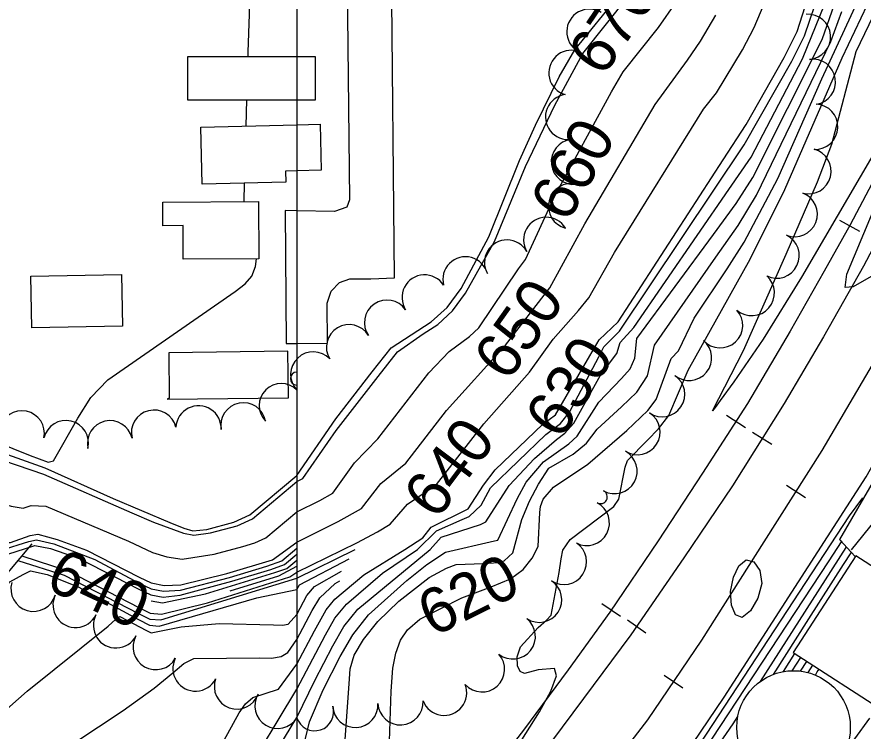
# Model space of a CAD drawing. Extents: x 79600 to 91800, y 75600 to 84400.
# Drawn here: x 84876.3 to 85250.2, y 83034.3 to 83350.1 of the extents above; entities that cross this region are included whole.
import ezdxf

# ---------------------------------------------------------------- set-up
doc = ezdxf.new("R2010")
doc.units = 0
for name, color, linetype in [('084-085$0$BLDG', 7, 'Continuous'), ('084-085$0$GRID', 7, 'Continuous'), ('084-085$0$INDEX', 7, 'Continuous'), ('084-085$0$INDXLBL', 7, 'Continuous'), ('084-085$0$INTER', 7, 'Continuous'), ('084-085$0$ROAD', 7, 'Continuous'), ('084-085$0$TREES', 7, 'Continuous'), ('084-085$0$WALL', 7, 'Continuous'), ('084-090$0$BLDG', 7, 'Continuous'), ('084-090$0$GRID', 7, 'Continuous'), ('084-090$0$INDEX', 7, 'Continuous'), ('084-090$0$INDXLBL', 7, 'Continuous'), ('084-090$0$INTER', 7, 'Continuous'), ('084-090$0$ROAD', 7, 'Continuous'), ('084-090$0$RR', 7, 'Continuous'), ('084-090$0$TREES', 7, 'Continuous'), ('084-090$0$WALL', 7, 'Continuous')]:
    doc.layers.add(name, color=color, linetype=linetype)

# ---------------------------------------------------------------- blocks, each defined once
blk = doc.blocks.new('084-090$0$RRTICK100')
blk.add_line((0, -5), (0, 5))

msp = doc.modelspace()

# ---------------------------------------------------------------- linework, layer by layer
at = {"layer": '084-085$0$BLDG'}
msp.add_line((85000, 83282.07), (84995.03, 83281.95), dxfattribs=at)
for points in [[(85000, 83332.47), (84951.68, 83332.52), (84951.66, 83313.52), (85000, 83313.46)], [(84995.03, 83281.95), (84995.15, 83277.02), (84958.12, 83276.11), (84957.5, 83301.38), (85000, 83302.43)]]:
    msp.add_lwpolyline(points, dxfattribs=at)
for points in [[(84949.73, 83257.83), (84940.79, 83257.78), (84940.74, 83268.27), (84983.07, 83268.5), (84983.21, 83243.12), (84949.81, 83242.94)], [(84882.44, 83235.49), (84922.57, 83236.19), (84922.97, 83213.35), (84882.84, 83212.64)], [(84943.61, 83181.53), (84942.65, 83181.04), (84996.33, 83181.73), (84996.07, 83202.34), (84943.35, 83201.66)]]:
    msp.add_lwpolyline(points, close=True, dxfattribs=at)
at = {"layer": '084-085$0$GRID'}
msp.add_line((85000, 84000), (85000, 80000), dxfattribs=at)
at = {"layer": '084-085$0$INDEX'}
for points in [[(84858.07, 83158.14), (84887.97, 83147.96), (84927.02, 83130.9), (84936.66, 83126.74), (84949.92, 83121.84), (84954.41, 83120.94), (84961.89, 83121.94), (84973.69, 83125.14), (84980.43, 83128.22), (85000, 83144.63)], [(84775.93, 83146.06), (84800.37, 83146.48), (84811.16, 83146.11), (84846.77, 83141.61), (84873.75, 83133.74), (84879.07, 83132.94), (84882.6, 83134.05), (84889.03, 83133.81), (84925.64, 83118.29), (84936.16, 83113.35), (84942.47, 83111.34), (84949.29, 83110.42), (84963.52, 83112.56), (84976.14, 83115.96), (84981.44, 83117.59), (84986.28, 83119.78), (85000, 83131.29)], [(84797.03, 83130.29), (84835.27, 83124.87), (84867.74, 83117.7), (84873.5, 83117.68), (84882.14, 83120.89), (84885.57, 83121.36), (84894.14, 83119.08), (84907.07, 83114.28), (84930.3, 83102.42), (84935.65, 83099.95), (84941.32, 83098.68), (84948.66, 83099), (84969.1, 83104.02), (84989.2, 83110.03), (85000, 83117.94)], [(84878.51, 83111.87), (84898.85, 83105.15), (84930.09, 83089.01), (84935.15, 83086.55), (84940.18, 83086.03), (84960.46, 83091.11), (84996.95, 83102.48), (85000, 83104.59)], [(84862.64, 82984.84), (84904.89, 82998.96), (84933.81, 83009.3), (84946.58, 83014.4), (84955.67, 83018.63), (84961.57, 83022.26), (84965.39, 83025.78), (84974.55, 83042.41), (84977.27, 83046.37), (84980.5, 83049.24), (84991.82, 83052.87), (85000, 83063.9)]]:
    msp.add_lwpolyline(points, dxfattribs=at)
at = {"layer": '084-085$0$INTER'}
for p, q in [((84977.6, 83301.87), (84977.93, 83313.49)), ((84976.66, 83268.47), (84976.89, 83276.57))]:
    msp.add_line(p, q, dxfattribs=at)
for points in [[(84978.47, 83332.5), (84978.52, 83334.47), (84979.03, 83351.35), (84978.8, 83362.57), (84977.54, 83368.28)], [(84859.01, 83165.47), (84882.18, 83156.19), (84890.1, 83153.22), (84892.47, 83153.82), (84903.23, 83172.7), (84908.96, 83181.84), (84916.4, 83189.71), (84972.76, 83228.7), (84977.2, 83232.07), (84980.04, 83235.53), (84981.76, 83239.8), (84982.21, 83243.12)], [(84855.49, 83162.54), (84888.55, 83150.67), (84918.82, 83137.23), (84943.85, 83126.52), (84950.05, 83124.13), (84954.01, 83122.93), (84960.23, 83123.45), (84972.14, 83126.65), (84979.26, 83129.9), (85000, 83147.3)], [(84802.64, 83126.1), (84835.11, 83121.27), (84864.12, 83114.94), (84869.31, 83114.36), (84881.56, 83118.19), (84884.87, 83118.87), (84892.63, 83117.1), (84910.77, 83110.14), (84930.26, 83099.74), (84935.55, 83097.27), (84941.09, 83096.15), (84948.53, 83096.72), (84970.21, 83102.31), (84986.78, 83107.29), (84993.3, 83109.65), (85000, 83115.27)], [(84808.95, 83121.38), (84837.86, 83117.25), (84860.92, 83112.12), (84868.06, 83111.25), (84884.18, 83116.38), (84891.12, 83115.12), (84903.78, 83110.63), (84930.22, 83097.06), (84935.45, 83094.59), (84940.86, 83093.62), (84948.41, 83094.44), (84971.33, 83100.61), (84988.56, 83105.85), (84994.47, 83107.97), (85000, 83112.6)], [(84876.71, 83109.76), (84897.2, 83103.32), (84930.05, 83086.32), (84935.05, 83083.87), (84939.95, 83083.5), (85000, 83101.92)], [(84935.65, 83091.87), (84940.63, 83091.09), (84959.65, 83095.09), (84990.33, 83104.4), (84995.64, 83106.28), (85000, 83109.93)], [(84970.57, 83096.33), (84992.11, 83102.96), (85000, 83107.26)], [(84782.67, 82926.95), (84782.22, 82929.37), (84769.83, 82975.6), (84768.83, 82979.29), (84768.21, 82982.69), (84768.6, 82985.77), (84772.79, 82992.66), (84802.33, 83022.85), (84808.69, 83031.44), (84831.71, 83047.45), (84835.35, 83050.47), (84840.88, 83059.54), (84869.41, 83095.73), (84873.16, 83100.34), (84879.09, 83103.64), (84882.22, 83105.24), (84889.67, 83103.56), (84903.38, 83098.11), (84930.01, 83083.64), (84934.88, 83081.17), (84939.17, 83080.79), (84982.25, 83093.32), (85000, 83096.88)], [(84861.5, 83035.09), (84880.88, 83051.92), (84916.57, 83080.66), (84920.04, 83083.79), (84921.7, 83084.96), (84933.55, 83078.88), (84935.61, 83077.8), (84948.89, 83080.46), (84965.71, 83081.91), (84989.72, 83081.3), (84993.62, 83081.24), (84996.11, 83081.64), (85000, 83085.89)], [(84793.9, 82901.09), (84790.55, 82919.92), (84788.21, 82932.88), (84786.65, 82943.12), (84786.59, 82949.59), (84789.35, 82954.69), (84808.46, 82972.82), (84823.66, 82985.87), (84839.35, 82997.65), (84853.28, 83005.64), (84880.14, 83014.83), (84923.29, 83043.44), (84936.9, 83053.27), (84945.21, 83060.12), (84950.04, 83064.21), (84954.5, 83066.36), (84983.38, 83066.72), (84988.87, 83066.64), (84993.09, 83067.35), (84996.07, 83069.11), (85000, 83074.9)], [(84869.75, 82955.27), (84880.41, 82964.44), (84890.56, 82970.58), (84916.26, 82979), (84930.99, 82983.6), (84945.6, 82988.69), (84953.54, 82992.17), (84960.94, 82996.58), (84967.15, 83001.93), (84975.64, 83012.48), (85000, 83052.91)], [(84861.67, 82907.35), (84880.95, 82932.75), (84889.56, 82943.3), (84894.78, 82949.46), (84898.35, 82952.48), (84930.72, 82963.4), (84939.75, 82964.99), (84947.88, 82966.82), (84952.68, 82968.95), (84957.45, 82972.18), (84961.75, 82976.06), (84967.18, 82983.6), (84972.05, 82994.28), (85000, 83040.33)]]:
    msp.add_lwpolyline(points, dxfattribs=at)
at = {"layer": '084-085$0$ROAD'}
msp.add_lwpolyline([(85000, 83264.45), (84994.79, 83264.54), (84995.21, 83205.73), (85000, 83205.77)], dxfattribs=at)
at = {"layer": '084-085$0$TREES'}
for centre, radius, start, end in [((85000, 83190.18), 2.88, 90, 270), ((84993.08, 83178.28), 9.74, 44.7721, 224.7721), ((84956.54, 83168.19), 10, 356.8083, 176.8083), ((84976.35, 83169.52), 10, 10.9289, 190.9289), ((84878.43, 83165.98), 10, 348.37, 168.37), ((84936.86, 83166.31), 10, 14.0846, 194.0846), ((84897.95, 83161.65), 10, 346.6435, 166.6435), ((84917.42, 83161.61), 10, 13.1073, 193.1073), ((84883.61, 83097.25), 10, 163.905, 343.905), ((84902.21, 83090.11), 10, 154.1134, 334.1134), ((84920.06, 83081.08), 10, 152.2314, 332.2314), ((84937.6, 83071.48), 10, 150.3741, 330.3741), ((84955.2, 83061.99), 10, 152.958, 332.958), ((84973.52, 83054.06), 10, 160.2342, 340.2342), ((84991.46, 83045.47), 10, 148.6046, 328.6046)]:
    msp.add_arc(centre, radius, start, end, dxfattribs=at)
at = {"layer": '084-085$0$WALL'}
msp.add_line((84882.92, 83117.08), (84835.62, 83061.34), dxfattribs=at)
at = {"layer": '084-090$0$BLDG'}
msp.add_line((85008.2, 83332.46), (85000, 83332.47), dxfattribs=at)
for points in [[(85000, 83313.46), (85008.18, 83313.46), (85008.2, 83332.46)], [(85000, 83302.43), (85010.32, 83302.68), (85010.82, 83282.34), (85000, 83282.07)]]:
    msp.add_lwpolyline(points, dxfattribs=at)
msp.add_lwpolyline([(85219.41, 83069.04), (85261.33, 83041.96), (85269.06, 83053.93), (85283.31, 83044.72), (85303.26, 83075.59), (85247.09, 83111.88)], close=True, dxfattribs=at)
msp.add_circle((85219.52, 83035.96), 25.09, dxfattribs=at)
at = {"layer": '084-090$0$GRID'}
msp.add_line((85000, 84000), (85000, 80000), dxfattribs=at)
at = {"layer": '084-090$0$INDEX'}
msp.add_line((85226.01, 83060.19), (85228.1, 83063.43), dxfattribs=at)
for points in [[(85040.92, 83029.84), (85041.71, 83051.92), (85042.42, 83062.22), (85043.68, 83068.85), (85045.75, 83074.54), (85048.91, 83079.15), (85054.32, 83083.86), (85072.95, 83093.19), (85085.86, 83098.09), (85094.44, 83101.62), (85099.98, 83105.81), (85104.02, 83110.76), (85106.65, 83115.96), (85107.37, 83131.05), (85107.63, 83133.64), (85108.89, 83136.85), (85113.45, 83142.19), (85128.57, 83152.4), (85145.8, 83167.28), (85155.05, 83176.11), (85158.73, 83180.91), (85165.44, 83199.1), (85168.72, 83202.43), (85175.57, 83216.89), (85190.21, 83238.77), (85197.71, 83250.48), (85212.56, 83278.67), (85232.03, 83322.77), (85262.51, 83388.74)], [(85000, 83063.9), (85007.76, 83078.61), (85012.91, 83087.96), (85016.79, 83092.74), (85029.55, 83103.48), (85047.73, 83114.61), (85055.64, 83119.85), (85059.32, 83124.51), (85075.78, 83132.56), (85082.47, 83143.06), (85087.72, 83149.92), (85108.67, 83169.98), (85114.34, 83174.24), (85129.46, 83200.29), (85133.65, 83207.32), (85142.07, 83215.32), (85188.38, 83286.95), (85198.57, 83302.55), (85215.43, 83332.17), (85221.17, 83343.7), (85228.02, 83365.43)], [(85000, 83144.63), (85002.71, 83146), (85017.34, 83167.26), (85035.87, 83191.1), (85044.42, 83201.97), (85055.88, 83209.95), (85062.25, 83214.16), (85068.74, 83220.11), (85074.49, 83227.93), (85087.28, 83250.87), (85101.01, 83284.05), (85114.01, 83311.11), (85126.46, 83333.99), (85146.76, 83359.53)], [(85000, 83131.29), (85010.17, 83136.29), (85015.91, 83139.57), (85025.44, 83152.91), (85035.75, 83163.55), (85058.33, 83192.79), (85067.34, 83202.17), (85076.32, 83208.77), (85080.45, 83212.58), (85097.94, 83238.73), (85101.12, 83242.84), (85114.15, 83271.35), (85139.11, 83317), (85144.22, 83325.77), (85159.81, 83345.46), (85167.68, 83356.65)], [(85000, 83104.59), (85026.48, 83117.62), (85035.68, 83122.46), (85041.25, 83125.86), (85048.83, 83134.69), (85061.66, 83143.34), (85082.67, 83170.16), (85102.82, 83192.99), (85113.24, 83207.59), (85124.44, 83220.31), (85129.09, 83225.84), (85140.41, 83245.96), (85179.75, 83309.35), (85185.41, 83316.5), (85196.97, 83335.52), (85202.15, 83345.46), (85206.59, 83355.94)], [(85000, 83117.94), (85018.32, 83126.95), (85028.58, 83132.72), (85037.14, 83143.8), (85048.13, 83152.87), (85066.1, 83176.04), (85092.16, 83205.04), (85111.86, 83230.26), (85127.28, 83258.66), (85158.4, 83311.42), (85172.61, 83330.98), (85178.41, 83339.35), (85185.17, 83350.89)], [(85204.85, 83056.31), (85233.6, 83101.17), (85242.75, 83115.5)], [(85085.36, 82849.88), (85067.69, 82873.61), (85065.3, 82876.85), (85064.47, 82878.45), (85080.02, 82899.68), (85158.21, 82989.72), (85168.94, 83002.94), (85192.86, 83037.59), (85194.9, 83040.77)]]:
    msp.add_lwpolyline(points, dxfattribs=at)
at = {"layer": '084-090$0$INTER'}
for p, q in [((85000, 83101.92), (85025.82, 83114.62)), ((85215.03, 83060.64), (85220.13, 83068.58)), ((85218.9, 83061.03), (85222.71, 83066.92)), ((85222.62, 83060.85), (85225.41, 83065.17))]:
    msp.add_line(p, q, dxfattribs=at)
for points in [[(85000, 83040.33), (85007.89, 83056.72), (85015.83, 83071.97), (85020.77, 83080.62), (85027.01, 83088.31), (85058.91, 83114.65), (85063.71, 83120.15), (85081.12, 83125.65), (85083.46, 83126.87), (85093.88, 83142.94), (85104.96, 83154.92), (85114.72, 83163.25), (85118.42, 83166), (85122.44, 83170.43), (85134.24, 83191.66), (85141.49, 83201.27), (85142.9, 83206.22), (85148.88, 83212.85), (85190.91, 83273.74), (85200.83, 83288.18), (85223.53, 83331.62), (85237.12, 83365.43)], [(85279.4, 83331.53), (85222.98, 83235.04), (85206.02, 83207.66), (85193.12, 83188.78), (85187.14, 83180.5), (85184.87, 83177.35), (85183.71, 83175.94), (85197.36, 83202.64), (85216.25, 83245.26), (85230.05, 83277.15), (85236.41, 83293.82), (85247.16, 83334.81), (85262.43, 83366.55)], [(85000, 83052.91), (85012.65, 83076.92), (85016.84, 83084.29), (85021.9, 83090.53), (85037.85, 83104.19), (85053.35, 83114.67), (85061.74, 83122.92), (85073.08, 83127.9), (85076.16, 83129.29), (85081.47, 83134.27), (85085.65, 83141.87), (85109.97, 83165.46), (85116.5, 83170.37), (85120.54, 83175.32), (85133.42, 83199.77), (85135.61, 83204.19), (85142.58, 83211.22), (85197.64, 83293.53), (85218.73, 83330.61), (85224.38, 83341.74), (85231.24, 83362.2)], [(85095.17, 83023.66), (85107.3, 83042.88), (85112.27, 83052.01), (85114.75, 83058.77), (85113.84, 83061.94), (85106.65, 83061.42), (85100.67, 83059.8), (85098.72, 83060.62), (85097.46, 83063.21), (85097.32, 83067.1), (85098.87, 83071.62), (85106.63, 83080.18), (85110.34, 83083.36), (85112.43, 83085.56), (85115.86, 83104.5), (85116.84, 83110.55), (85117.61, 83114.38), (85120.79, 83118.99), (85140.11, 83133.65), (85142.3, 83136.87), (85145.11, 83150.99), (85146.1, 83153.99), (85154.99, 83162.93), (85159.88, 83168.02), (85164.41, 83173.87), (85172.93, 83193.88), (85200.41, 83243.04), (85215.6, 83273.87), (85241, 83332.09), (85255, 83361.66)], [(85000, 83147.3), (85017.21, 83172.37), (85033.36, 83193.25), (85041.63, 83203.81), (85059.43, 83215.24), (85066.39, 83221.62), (85072.57, 83230.01), (85084.83, 83252.93), (85098.39, 83286.59), (85105.49, 83302.27), (85115.96, 83323.69), (85122.9, 83335.63), (85142.81, 83360.16)], [(85003.72, 83030.52), (85005.58, 83038.44), (85011.69, 83052.51), (85019.16, 83067.3), (85024.7, 83076.95), (85031.64, 83085.7), (85048.64, 83100.85), (85057.42, 83108.02), (85065.73, 83113.42), (85087.29, 83118.43), (85088.77, 83118.76), (85097.44, 83136.96), (85101.32, 83144.46), (85109.02, 83153.34), (85120.23, 83161.39), (85123.94, 83164.71), (85133.49, 83179.74), (85143.53, 83190.23), (85147.24, 83194.48), (85149.33, 83199.3), (85150.22, 83208), (85184.18, 83253.96), (85194.1, 83267.64), (85201.47, 83279.1), (85232.12, 83340.12), (85237.68, 83355.74)], [(85020.98, 83024.5), (85023.06, 83055.19), (85023.56, 83061.85), (85025.36, 83067.91), (85029.42, 83074.84), (85035.78, 83082.74), (85045.07, 83091.81), (85058.43, 83102.25), (85066.21, 83106.31), (85070.48, 83107.94), (85082.28, 83108.37), (85089.23, 83108.86), (85091.68, 83109.6), (85095.47, 83113.1), (85099.38, 83127.85), (85102.79, 83136.04), (85106.84, 83143.56), (85111.4, 83150.64), (85122.09, 83156.84), (85128.05, 83161.62), (85132.74, 83167.82), (85143.42, 83177.66), (85150.3, 83184.2), (85154.99, 83191.43), (85158.04, 83204.98), (85185.17, 83243.83), (85195, 83257.93), (85203.13, 83271.31), (85236, 83339.32), (85240.91, 83352.51)], [(85253.82, 83235.35), (85245.88, 83230.7), (85242.28, 83230.53), (85243.05, 83236.37), (85264.85, 83288.53)], [(85000, 82806.31), (85004.95, 82804.74), (85008.36, 82803.87), (85012.39, 82804.05), (85021.31, 82808.83), (85033.25, 82817.79), (85037.88, 82822.41), (85039.73, 82826.71), (85039.14, 82840.01), (85039.07, 82848.77), (85039.77, 82854.89), (85043.85, 82868.75), (85047.56, 82875.84), (85058.34, 82890.61), (85149.96, 82994.06), (85158.08, 83003.75), (85188.91, 83049.33), (85251.56, 83146.8), (85258.81, 83159.62), (85266.74, 83172.6), (85271.01, 83177.99), (85275.04, 83181.91), (85277.15, 83183.25)], [(85245.16, 83114.45), (85268.89, 83143.86)], [(85047.81, 82858.13), (85048, 82862.74), (85049.01, 82867.57), (85053.39, 82877.39), (85083.56, 82914.43), (85152.71, 82992.61), (85161.7, 83003.48), (85244.25, 83129.5), (85250.19, 83137.46)], [(85061, 82859.3), (85058.09, 82863.78), (85056.55, 82867.49), (85056.24, 82870.6), (85057.76, 82876.15), (85063.54, 82884.85), (85155.46, 82991.17), (85165.32, 83003.21), (85234.93, 83109.11), (85241, 83118.44)], [(85000, 83096.88), (85001.12, 83098.96), (85023.18, 83110.48)], [(85210.66, 83059.43), (85226.27, 83083.91), (85241.67, 83107.99), (85245.02, 83113.14)], [(85000, 83085.89), (85004.44, 83094.28), (85007.78, 83098.32), (85019.71, 83105.04)], [(85000, 83074.9), (85006.74, 83087.69), (85010.15, 83093.25), (85016.94, 83099.6), (85019, 83100.83)], [(85229.16, 83059.11), (85230.03, 83060.5), (85230.79, 83061.69)], [(85276.1, 83014.77), (85246.59, 82995.96), (85241.8, 82992.82), (85237.85, 82990.84), (85234.39, 82990.09), (85231.38, 82990.43), (85228.84, 82991.68), (85226.84, 82993.61), (85225.53, 82995.81), (85225.12, 82997.83), (85246.66, 83030.89), (85253.3, 83040.05)]]:
    msp.add_lwpolyline(points, dxfattribs=at)
msp.add_lwpolyline([(85205.5, 83099.63), (85203.8, 83093.09), (85200.47, 83087.45), (85196.78, 83084.56), (85193.84, 83085.74), (85192.07, 83090.06), (85191.72, 83096.08), (85192.93, 83102.34), (85195.37, 83107.45), (85198.57, 83110.05), (85202, 83109.16), (85204.67, 83105.36)], close=True, dxfattribs=at)
at = {"layer": '084-090$0$ROAD'}
for points in [[(85000, 83205.77), (85013.58, 83205.91), (85013.41, 83223.51), (85015.21, 83228.93), (85018.88, 83232.67), (85023.49, 83234.26), (85032.76, 83234.35), (85043.1, 83234.76), (85040.52, 83511.4), (85036.97, 83729.2), (85036.52, 83930.83), (85037.69, 83937.78), (85039.81, 83941.97), (85042.1, 83944.47), (85047.79, 83947.15), (85054.26, 83947.83), (85287.38, 83948.9), (85479.89, 83949.41), (85752.53, 83950.1), (86045.72, 83949.6)], [(85000, 83617.71), (85008.12, 83617.76), (85013.09, 83614.87), (85016.68, 83610.89), (85018.75, 83605.2), (85019.77, 83595.02), (85023.3, 83269.3), (85022.1, 83266.05), (85016.71, 83264.14), (85000, 83264.45)]]:
    msp.add_lwpolyline(points, dxfattribs=at)
at = {"layer": '084-090$0$RR'}
for points in [[(85593.71, 83943.26), (85585.41, 83926.37), (85532.77, 83817.01), (85482.54, 83713.38), (85431.24, 83608.04), (85394.79, 83531.11), (85335.47, 83409.95), (85302.79, 83342.46), (85281.29, 83299.49), (85262.81, 83263.33), (85250.39, 83239.9), (85232.79, 83208.69), (85215.32, 83179.19), (85192.52, 83142.83), (85171.07, 83110.97), (85147.63, 83076.93), (85126.76, 83048.78), (85102.69, 83016.43), (85079.2, 82987.02), (85045.78, 82947.63), (85000, 82893.4)], [(85579.62, 83943.24), (85500.54, 83781.95), (85438.52, 83652.89), (85386.46, 83545.85), (85313.83, 83397.07), (85269.5, 83305.85), (85256.92, 83281.65), (85244.49, 83258.21), (85233.12, 83237.72), (85218.09, 83211.17), (85199.11, 83179.18), (85179.35, 83148.42), (85159.73, 83118.42), (85138.27, 83086.87), (85119.84, 83061.37), (85100.19, 83034.78), (85076.86, 83004.75), (85000, 82911.78)], [(85000, 82852.17), (85090.45, 82957.95), (85127.97, 83004.02), (85155.11, 83039.33), (85179, 83074.61), (85206.51, 83117.96), (85232.2, 83158.36), (85258.32, 83203.08)]]:
    msp.add_lwpolyline(points, dxfattribs=at)
at = {"layer": '084-090$0$TREES'}
for centre, radius, start, end in [((85129.29, 83343.57), 10, 58.954, 238.954), ((85225.88, 83341.31), 10, 274.3031, 94.3031), ((85121.34, 83325.4), 10, 73.7349, 253.7349), ((85228.09, 83321.44), 10, 278.4101, 98.4101), ((85119.89, 83305.89), 10, 97.7665, 277.7665), ((85229.09, 83301.56), 10, 267.3297, 87.3297), ((85122.42, 83286.05), 10, 96.7681, 276.7681), ((85226.14, 83281.89), 10, 255.6387, 75.6387), ((85121.18, 83266.42), 10, 76.0518, 256.0518), ((85220.04, 83262.88), 10, 248.7718, 68.7718), ((85110.2, 83251.56), 10, 30.9977, 210.9977), ((85212.04, 83244.56), 10, 244.0395, 64.0395), ((85092.91, 83241.51), 10, 29.3434, 209.3434), ((85074.53, 83234.06), 10, 14.8085, 194.8085), ((85056.46, 83226.07), 10, 32.8771, 212.8771), ((85201.08, 83228.05), 10, 228.814, 48.814), ((85039.86, 83214.93), 10, 34.8442, 214.8442), ((85187.09, 83213.8), 10, 222.2351, 42.2351), ((85023.08, 83204.06), 10, 31.0263, 211.0263), ((85173.35, 83199.34), 10, 230.6918, 50.6918), ((85007.26, 83192.03), 10, 43.4844, 223.4844), ((85161.44, 83183.3), 10, 236.106, 56.106), ((85150.55, 83166.53), 10, 237.8553, 57.8553), ((85140.4, 83149.31), 10, 241.1599, 61.1599), ((85134.19, 83137.89), 3, 242.3874, 62.3874), ((85128.16, 83126.38), 10, 242.3874, 62.3874), ((85118.05, 83109.15), 10, 236.783, 56.783), ((85107.09, 83092.42), 10, 236.7493, 56.7493), ((85095.44, 83076.19), 10, 231.9156, 51.9156), ((85081.84, 83061.62), 10, 222.0069, 42.0069), ((85065.1, 83051.29), 10, 201.3559, 21.3559), ((85045.8, 83047.07), 10, 183.312, 3.312), ((85007.93, 83042.8), 8.32, 197.7168, 17.7168), ((85025.83, 83045.91), 10, 183.3393, 3.3393)]:
    msp.add_arc(centre, radius, start, end, dxfattribs=at)
at = {"layer": '084-090$0$WALL'}
msp.add_lwpolyline([(85299.67, 83174), (85279.62, 83187.54), (85239.85, 83119.06), (85246.71, 83111.57)], dxfattribs=at)

# ---------------------------------------------------------------- block references
at = {"layer": '084-090$0$RR'}
for p, rotation in [((85244.27, 83257.81), -119.03988267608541), ((85194.08, 83171.34), -122.72091621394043), ((85205.68, 83163.8), -122.094834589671), ((85220.64, 83140.18), 57.542851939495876), ((85138.97, 83087.9), -124.2177385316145), ((85150.18, 83080.63), -124.54978960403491), ((85166.48, 83056.12), 55.89744996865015)]:
    msp.add_blockref('084-090$0$RRTICK100', p, dxfattribs=dict(at, rotation=rotation))

# ---------------------------------------------------------------- texts
at = {"layer": '084-085$0$INDXLBL'}
msp.add_text('640', height=20, rotation=334.9918, dxfattribs=at).set_placement((84888.11, 83097.78))
at = {"layer": '084-090$0$INDXLBL'}
for s, rotation, p in [('670', 55.8749, (85135.3, 83323.09)), ('660', 60.6325, (85119.62, 83258.52)), ('650', 54.7168, (85093.23, 83188.31)), ('630', 57.1339, (85116.55, 83162.58)), ('640', 53.1192, (85061.82, 83127.18)), ('620', 26.5559, (85060.16, 83075.76))]:
    msp.add_text(s, height=20, rotation=rotation, dxfattribs=at).set_placement(p)

doc.saveas('drawing.dxf')
